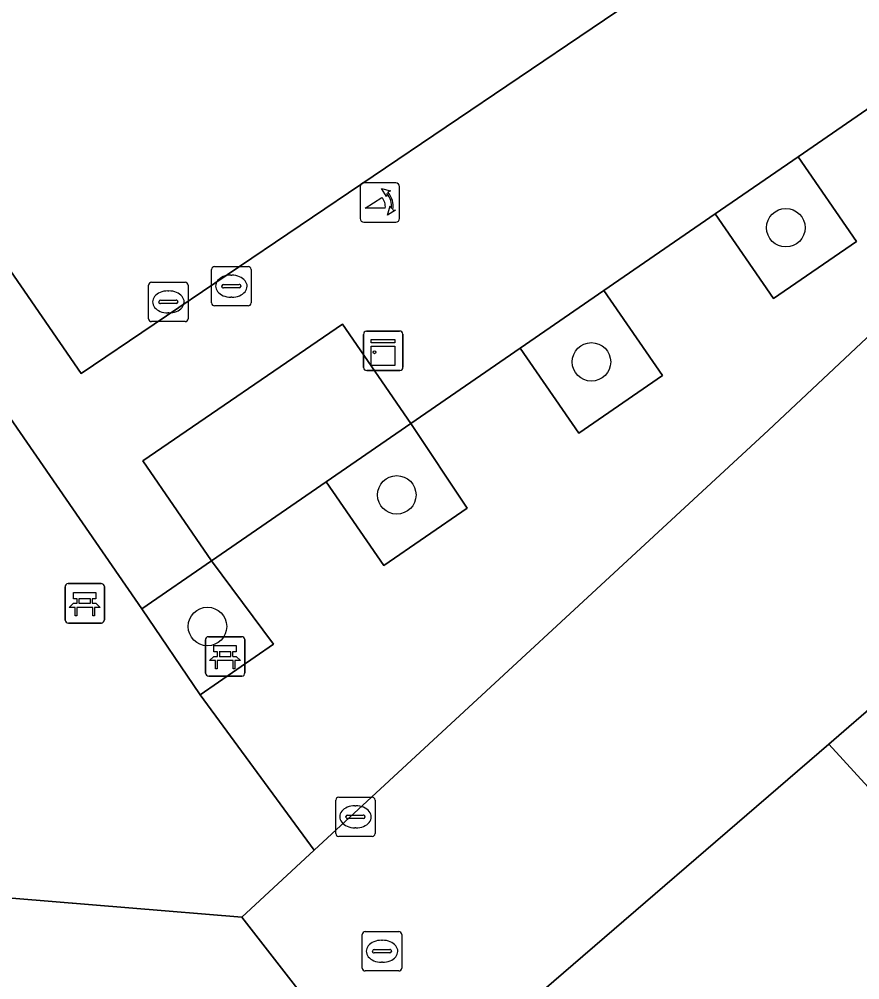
# Model space of a CAD drawing. Extents: x 157692 to 159674, y 381452 to 383291.
# Drawn here: x 157860.45 to 157881.81, y 383012.82 to 383037.22 of the extents above; entities that cross this region are included whole.
import ezdxf

# ---------------------------------------------------------------- set-up
doc = ezdxf.new("R2010")
doc.units = 0
for name, color, linetype in [('IMGEO_Bank', 7, 'Continuous'), ('IMGEO_Boom', 7, 'Continuous'), ('IMGEO_Groenvoorziening', 7, 'Continuous'), ('IMGEO_Kast', 7, 'Continuous'), ('IMGEO_Kolk', 7, 'Continuous'), ('IMGEO_Pand', 7, 'Continuous'), ('IMGEO_Parkeervlak_open', 7, 'Continuous'), ('IMGEO_Poller', 7, 'Continuous'), ('IMGEO_Rijbaan_lokaal_open', 7, 'Continuous'), ('IMGEO_Rioolput', 7, 'Continuous'), ('IMGEO_Voetpad_open', 7, 'Continuous')]:
    doc.layers.add(name, color=color, linetype=linetype)

msp = doc.modelspace()

# ---------------------------------------------------------------- linework, layer by layer
at = {"layer": 'IMGEO_Bank'}
for p, q in [((157861.619, 383021.959), (157861.619, 383022.8)), ((157861.619, 383022.8), (157861.619, 383021.959)), ((157861.694, 383022.884), (157862.535, 383022.884)), ((157862.535, 383022.884), (157861.694, 383022.884)), ((157862.619, 383022.809), (157862.619, 383021.968)), ((157862.619, 383021.968), (157862.619, 383022.809)), ((157861.928, 383022.39), (157861.928, 383022.496)), ((157861.972, 383022.496), (157861.972, 383022.39)), ((157862.26, 383022.502), (157861.978, 383022.502)), ((157862.266, 383022.39), (157862.266, 383022.496)), ((157862.31, 383022.496), (157862.31, 383022.39)), ((157862.316, 383022.282), (157861.923, 383022.282)), ((157861.978, 383022.384), (157862.26, 383022.384)), ((157862.544, 383021.884), (157861.703, 383021.884)), ((157861.703, 383021.884), (157862.544, 383021.884)), ((157865.261, 383021.537), (157866.102, 383021.537)), ((157866.102, 383021.537), (157865.261, 383021.537)), ((157865.186, 383020.612), (157865.186, 383021.453)), ((157865.186, 383021.453), (157865.186, 383020.612)), ((157866.186, 383021.462), (157866.186, 383020.621)), ((157866.186, 383020.621), (157866.186, 383021.462)), ((157865.495, 383021.043), (157865.495, 383021.149)), ((157865.539, 383021.149), (157865.539, 383021.043)), ((157865.827, 383021.155), (157865.545, 383021.155)), ((157865.545, 383021.037), (157865.827, 383021.037)), ((157865.833, 383021.043), (157865.833, 383021.149)), ((157865.877, 383021.149), (157865.877, 383021.043)), ((157865.883, 383020.935), (157865.49, 383020.935)), ((157866.111, 383020.537), (157865.27, 383020.537)), ((157865.27, 383020.537), (157866.111, 383020.537))]:
    msp.add_line(p, q, dxfattribs=at)
for points in [[(157861.922, 383022.502), (157861.836, 383022.502), (157861.836, 383022.663), (157862.399, 383022.663), (157862.399, 383022.502), (157862.316, 383022.502)], [(157861.866, 383022.282), (157861.724, 383022.282), (157861.836, 383022.384), (157861.922, 383022.384)], [(157861.916, 383022.275), (157861.916, 383022.068), (157861.873, 383022.068), (157861.873, 383022.275)], [(157862.316, 383022.384), (157862.399, 383022.384), (157862.511, 383022.282), (157862.372, 383022.282)], [(157862.366, 383022.275), (157862.366, 383022.068), (157862.322, 383022.068), (157862.322, 383022.275)], [(157865.489, 383021.155), (157865.403, 383021.155), (157865.403, 383021.316), (157865.966, 383021.316), (157865.966, 383021.155), (157865.883, 383021.155)], [(157865.433, 383020.935), (157865.291, 383020.935), (157865.403, 383021.037), (157865.489, 383021.037)], [(157865.883, 383021.037), (157865.966, 383021.037), (157866.078, 383020.935), (157865.939, 383020.935)], [(157865.483, 383020.928), (157865.483, 383020.721), (157865.44, 383020.721), (157865.44, 383020.928)], [(157865.933, 383020.928), (157865.933, 383020.721), (157865.889, 383020.721), (157865.889, 383020.928)]]:
    msp.add_lwpolyline(points, dxfattribs=at)
for centre, radius, start, end in [((157861.697, 383022.806), 0.0779, 92.4484, 184.2845), ((157861.697, 383022.806), 0.0779, 92.4484, 184.2845), ((157862.541, 383022.806), 0.0779, 2.4484, 94.2845), ((157862.541, 383022.806), 0.0779, 2.4484, 94.2845), ((157861.921, 383022.495), 0.00671, 2.8957, 87.1043), ((157861.978, 383022.495), 0.00671, 92.8957, 177.1043), ((157862.26, 383022.495), 0.00671, 2.8957, 87.1043), ((157862.317, 383022.495), 0.00671, 92.8957, 177.1043), ((157861.866, 383022.275), 0.00671, 2.8957, 87.1043), ((157861.923, 383022.275), 0.00671, 92.8957, 177.1043), ((157861.921, 383022.391), 0.00671, 272.8957, 357.1043), ((157861.978, 383022.391), 0.00671, 182.8957, 267.1043), ((157862.26, 383022.391), 0.00671, 272.8957, 357.1043), ((157862.317, 383022.391), 0.00671, 182.8957, 267.1043), ((157862.315, 383022.275), 0.00671, 2.8957, 87.1043), ((157862.372, 383022.275), 0.00671, 92.8957, 177.1043), ((157862.541, 383021.962), 0.0779, 272.4484, 4.2845), ((157862.541, 383021.962), 0.0779, 272.4484, 4.2845), ((157861.697, 383021.962), 0.0779, 182.4484, 274.2845), ((157861.697, 383021.962), 0.0779, 182.4484, 274.2845), ((157865.264, 383021.459), 0.0779, 92.4484, 184.2845), ((157865.264, 383021.459), 0.0779, 92.4484, 184.2845), ((157866.108, 383021.459), 0.0779, 2.4484, 94.2845), ((157866.108, 383021.459), 0.0779, 2.4484, 94.2845), ((157865.488, 383021.148), 0.00671, 2.8957, 87.1043), ((157865.488, 383021.044), 0.00671, 272.8957, 357.1043), ((157865.545, 383021.148), 0.00671, 92.8957, 177.1043), ((157865.545, 383021.044), 0.00671, 182.8957, 267.1043), ((157865.827, 383021.148), 0.00671, 2.8957, 87.1043), ((157865.827, 383021.044), 0.00671, 272.8957, 357.1043), ((157865.884, 383021.148), 0.00671, 92.8957, 177.1043), ((157865.884, 383021.044), 0.00671, 182.8957, 267.1043), ((157865.433, 383020.928), 0.00671, 2.8957, 87.1043), ((157865.49, 383020.928), 0.00671, 92.8957, 177.1043), ((157865.882, 383020.928), 0.00671, 2.8957, 87.1043), ((157865.939, 383020.928), 0.00671, 92.8957, 177.1043), ((157865.264, 383020.615), 0.0779, 182.4484, 274.2845), ((157865.264, 383020.615), 0.0779, 182.4484, 274.2845), ((157866.108, 383020.615), 0.0779, 272.4484, 4.2845), ((157866.108, 383020.615), 0.0779, 272.4484, 4.2845)]:
    msp.add_arc(centre, radius, start, end, dxfattribs=at)
at = {"layer": 'IMGEO_Boom'}
for centre in [(157879.932, 383031.925), (157874.993, 383028.517), (157870.047, 383025.138), (157865.237, 383021.796)]:
    msp.add_circle(centre, 0.489, dxfattribs=at)
at = {"layer": 'IMGEO_Groenvoorziening'}
for points in [[(157878.14, 383032.277), (157879.622, 383030.125), (157881.724, 383031.572), (157880.242, 383033.725)], [(157873.185, 383028.866), (157874.674, 383026.703), (157876.801, 383028.168), (157875.312, 383030.33)], [(157870.407, 383026.953), (157868.255, 383025.472), (157869.72, 383023.345), (157871.839, 383024.804)], [(157865.054, 383020.063), (157866.914, 383021.344), (157865.341, 383023.465), (157863.57, 383022.245)]]:
    msp.add_lwpolyline(points, close=True, dxfattribs=at)
at = {"layer": 'IMGEO_Kast'}
for p, q in [((157869.277, 383029.299), (157870.118, 383029.299)), ((157870.118, 383029.299), (157869.277, 383029.299)), ((157869.202, 383028.374), (157869.202, 383029.215)), ((157869.202, 383029.215), (157869.202, 383028.374)), ((157870.202, 383029.224), (157870.202, 383028.383)), ((157870.202, 383028.383), (157870.202, 383029.224)), ((157870.127, 383028.299), (157869.286, 383028.299)), ((157869.286, 383028.299), (157870.127, 383028.299))]:
    msp.add_line(p, q, dxfattribs=at)
for points in [[(157869.397, 383029.089), (157869.997, 383029.089), (157869.997, 383029.004), (157869.397, 383029.004), (157869.397, 383029.089)], [(157869.397, 383028.914), (157869.997, 383028.914), (157869.997, 383028.425), (157869.397, 383028.425), (157869.397, 383028.914)]]:
    msp.add_lwpolyline(points, dxfattribs=at)
msp.add_circle((157869.481, 383028.763), 0.0377, dxfattribs=at)
for centre, start, end in [((157869.28, 383029.221), 92.4484, 184.2845), ((157869.28, 383029.221), 92.4484, 184.2845), ((157870.124, 383029.221), 2.4484, 94.2845), ((157870.124, 383029.221), 2.4484, 94.2845), ((157869.28, 383028.377), 182.4484, 274.2845), ((157869.28, 383028.377), 182.4484, 274.2845), ((157870.124, 383028.377), 272.4484, 4.2845), ((157870.124, 383028.377), 272.4484, 4.2845)]:
    msp.add_arc(centre, 0.0779, start, end, dxfattribs=at)
at = {"layer": 'IMGEO_Kolk'}
for p, q in [((157865.343, 383030.014), (157865.343, 383030.866)), ((157865.418, 383030.94), (157866.27, 383030.94)), ((157866.344, 383030.866), (157866.344, 383030.014)), ((157865.831, 383030.72), (157865.856, 383030.72)), ((157865.602, 383030.434), (157865.602, 383030.446)), ((157866.04, 383030.397), (157865.642, 383030.397)), ((157865.645, 383030.483), (157866.043, 383030.483)), ((157866.086, 383030.446), (157866.086, 383030.434)), ((157865.854, 383030.16), (157865.829, 383030.16)), ((157866.27, 383029.94), (157865.418, 383029.94)), ((157868.496, 383016.535), (157868.496, 383017.387)), ((157868.571, 383017.461), (157869.423, 383017.461)), ((157869.497, 383017.387), (157869.497, 383016.535)), ((157868.984, 383017.241), (157869.009, 383017.241)), ((157868.755, 383016.955), (157868.755, 383016.967)), ((157869.193, 383016.918), (157868.795, 383016.918)), ((157868.798, 383017.004), (157869.196, 383017.004)), ((157869.239, 383016.967), (157869.239, 383016.955)), ((157869.007, 383016.681), (157868.982, 383016.681)), ((157869.423, 383016.461), (157868.571, 383016.461))]:
    msp.add_line(p, q, dxfattribs=at)
for points in [[(157865.343, 383030.014), (157865.343, 383030.866)], [(157865.418, 383030.94), (157866.27, 383030.94)], [(157866.344, 383030.866), (157866.344, 383030.014)], [(157866.27, 383029.94), (157865.418, 383029.94)], [(157868.496, 383016.535), (157868.496, 383017.387)], [(157868.571, 383017.461), (157869.423, 383017.461)], [(157869.497, 383017.387), (157869.497, 383016.535)], [(157869.423, 383016.461), (157868.571, 383016.461)]]:
    msp.add_lwpolyline(points, dxfattribs=at)
for centre, radius, start, end in [((157865.42, 383030.864), 0.0765, 91.552, 178.448), ((157865.42, 383030.864), 0.0765, 91.552, 178.448), ((157866.268, 383030.864), 0.0765, 1.552, 88.448), ((157866.268, 383030.864), 0.0765, 1.552, 88.448), ((157865.642, 383030.443), 0.0403, 85.8775, 175.7526), ((157865.639, 383030.433), 0.0366, 178.938, 274.7102), ((157866.043, 383030.44), 0.043, 264.8664, 352.4533), ((157866.047, 383030.445), 0.0386, 1.7309, 96.639), ((157865.42, 383030.016), 0.0765, 181.552, 268.448), ((157865.42, 383030.016), 0.0765, 181.552, 268.448), ((157866.268, 383030.016), 0.0765, 271.552, 358.448), ((157866.268, 383030.016), 0.0765, 271.552, 358.448), ((157868.573, 383017.385), 0.0765, 91.552, 178.448), ((157868.573, 383017.385), 0.0765, 91.552, 178.448), ((157869.421, 383017.385), 0.0765, 1.552, 88.448), ((157869.421, 383017.385), 0.0765, 1.552, 88.448), ((157868.795, 383016.964), 0.0403, 85.8775, 175.7526), ((157868.792, 383016.954), 0.0366, 178.938, 274.7102), ((157869.196, 383016.961), 0.043, 264.8664, 352.4533), ((157869.2, 383016.966), 0.0386, 1.7309, 96.639), ((157868.573, 383016.537), 0.0765, 181.552, 268.448), ((157868.573, 383016.537), 0.0765, 181.552, 268.448), ((157869.421, 383016.537), 0.0765, 271.552, 358.448), ((157869.421, 383016.537), 0.0765, 271.552, 358.448)]:
    msp.add_arc(centre, radius, start, end, dxfattribs=at)
for centre, major_axis, ratio, start_param, end_param in [((157865.83, 383030.44), (-0.387, 0.002), 0.722429, 4.712389, 7.853982), ((157865.855, 383030.44), (-0.39, 0.002), 0.717154, 1.570796, 4.712389), ((157868.983, 383016.961), (-0.387, 0.002), 0.722429, 4.712389, 7.853982), ((157869.008, 383016.961), (-0.39, 0.002), 0.717154, 1.570796, 4.712389)]:
    msp.add_ellipse(centre, major_axis=major_axis, ratio=ratio, start_param=start_param, end_param=end_param, dxfattribs=at)
at = {"layer": 'IMGEO_Pand'}
msp.add_lwpolyline([(157868.255, 383025.472), (157870.407, 383026.953), (157868.672, 383029.474), (157863.595, 383026.002), (157865.341, 383023.465)], close=True, dxfattribs=at)
at = {"layer": 'IMGEO_Parkeervlak_open'}
msp.add_lwpolyline([(157856.961, 383031.801), (157863.57, 383022.245), (157865.341, 383023.465), (157863.595, 383026.002), (157868.672, 383029.474), (157870.407, 383026.953), (157873.185, 383028.866), (157875.312, 383030.33), (157878.14, 383032.277), (157880.242, 383033.725), (157882.975, 383035.606), (157885.13, 383037.09), (157887.29, 383038.588), (157894.749, 383043.751), (157895.58, 383044.295), (157896.365, 383044.934), (157894.532, 383047.6), (157893.275, 383049.432), (157889.846, 383047.029), (157862.026, 383028.222), (157833.529, 383069.617)], dxfattribs=at)
at = {"layer": 'IMGEO_Poller'}
for p, q in [((157869.118, 383032.968), (157869.118, 383032.161)), ((157869.118, 383032.968), (157869.118, 383032.161)), ((157870.02, 383033.063), (157869.212, 383033.063)), ((157870.02, 383033.063), (157869.212, 383033.063)), ((157870.114, 383032.161), (157870.114, 383032.968)), ((157870.114, 383032.161), (157870.114, 383032.968)), ((157869.212, 383032.066), (157870.02, 383032.066)), ((157869.212, 383032.066), (157870.02, 383032.066))]:
    msp.add_line(p, q, dxfattribs=at)
for points in [[(157869.797, 383032.792), (157869.785, 383032.719), (157869.66, 383032.924)], [(157869.66, 383032.924), (157869.891, 383032.858), (157869.82, 383032.826)], [(157869.753, 383032.419), (157869.24, 383032.419), (157869.67, 383032.694)], [(157869.813, 383032.247), (157869.879, 383032.478), (157869.909, 383032.41)], [(157869.945, 383032.383), (157870.017, 383032.372), (157869.813, 383032.247)]]:
    msp.add_lwpolyline(points, dxfattribs=at)
for centre, radius, start, end in [((157869.212, 383032.968), 0.0946, 90, 180), ((157869.212, 383032.968), 0.0946, 90, 180), ((157870.02, 383032.968), 0.0946, 0, 90), ((157870.02, 383032.968), 0.0946, 0, 90), ((157869.439, 383032.479), 0.476, 351.7527, 41.1691), ((157869.439, 383032.479), 0.516, 349.3569, 42.2912), ((157869.425, 383032.469), 0.332, 351.3247, 42.4854), ((157869.212, 383032.161), 0.0946, 180, 270), ((157869.212, 383032.161), 0.0946, 180, 270), ((157870.02, 383032.161), 0.0946, 270, 0), ((157870.02, 383032.161), 0.0946, 270, 0)]:
    msp.add_arc(centre, radius, start, end, dxfattribs=at)
at = {"layer": 'IMGEO_Rijbaan_lokaal_open'}
for points in [[(157933.062, 383077.096), (157925.571, 383070.105), (157918.362, 383063.359), (157912.316, 383057.666), (157909.35, 383054.88), (157909.014, 383054.563), (157903.831, 383049.671), (157899.939, 383046.014), (157899.868, 383045.948), (157892.243, 383038.767), (157879.492, 383026.783), (157867.952, 383016.117), (157866.111, 383014.413), (157869.843, 383009.614), (157872.119, 383011.702)], [(157833.529, 383069.617), (157862.026, 383028.222), (157889.846, 383047.029), (157893.275, 383049.432), (157894.532, 383047.6), (157896.365, 383044.934), (157897.054, 383045.627), (157899.031, 383047.891), (157901.454, 383050.641), (157903.206, 383052.671)], [(157872.787, 383011.681), (157873.239, 383012.097), (157881.021, 383018.809), (157882.358, 383019.962), (157912.005, 383048.144)]]:
    msp.add_lwpolyline(points, dxfattribs=at)
for points in [[(157885.383, 383014.041), (157881.021, 383018.809), (157873.239, 383012.097), (157872.787, 383011.681), (157877.418, 383006.636)], [(157869.843, 383009.614), (157866.111, 383014.413), (157857.485, 383015.12), (157857.712, 383014.748), (157863.138, 383007.532), (157868.479, 383000.723), (157868.621, 383000.556)]]:
    msp.add_lwpolyline(points, close=True, dxfattribs=at)
at = {"layer": 'IMGEO_Rioolput'}
for p, q in [((157863.817, 383030.54), (157864.669, 383030.54)), ((157863.742, 383029.614), (157863.742, 383030.466)), ((157864.23, 383030.32), (157864.255, 383030.32)), ((157864.743, 383030.466), (157864.743, 383029.614)), ((157864.001, 383030.034), (157864.001, 383030.046)), ((157864.044, 383030.083), (157864.442, 383030.083)), ((157864.485, 383030.046), (157864.485, 383030.034)), ((157864.439, 383029.997), (157864.041, 383029.997)), ((157864.669, 383029.54), (157863.817, 383029.54)), ((157864.253, 383029.76), (157864.228, 383029.76)), ((157869.171, 383013.12), (157869.171, 383013.972)), ((157869.246, 383014.046), (157870.098, 383014.046)), ((157870.172, 383013.972), (157870.172, 383013.12)), ((157869.659, 383013.826), (157869.684, 383013.826)), ((157869.43, 383013.54), (157869.43, 383013.552)), ((157869.868, 383013.503), (157869.47, 383013.503)), ((157869.473, 383013.589), (157869.871, 383013.589)), ((157869.914, 383013.552), (157869.914, 383013.54)), ((157869.682, 383013.266), (157869.657, 383013.266)), ((157870.098, 383013.046), (157869.246, 383013.046))]:
    msp.add_line(p, q, dxfattribs=at)
for points in [[(157863.817, 383030.54), (157864.669, 383030.54)], [(157863.742, 383029.614), (157863.742, 383030.466)], [(157864.743, 383030.466), (157864.743, 383029.614)], [(157864.669, 383029.54), (157863.817, 383029.54)], [(157869.171, 383013.12), (157869.171, 383013.972)], [(157869.246, 383014.046), (157870.098, 383014.046)], [(157870.172, 383013.972), (157870.172, 383013.12)], [(157870.098, 383013.046), (157869.246, 383013.046)]]:
    msp.add_lwpolyline(points, dxfattribs=at)
for centre, radius, start, end in [((157863.819, 383030.464), 0.0765, 91.552, 178.448), ((157863.819, 383030.464), 0.0765, 91.552, 178.448), ((157864.667, 383030.464), 0.0765, 1.552, 88.448), ((157864.667, 383030.464), 0.0765, 1.552, 88.448), ((157864.041, 383030.043), 0.0403, 85.8775, 175.7526), ((157864.038, 383030.033), 0.0366, 178.938, 274.7102), ((157864.442, 383030.04), 0.043, 264.8664, 352.4533), ((157864.446, 383030.045), 0.0386, 1.7309, 96.639), ((157863.819, 383029.616), 0.0765, 181.552, 268.448), ((157863.819, 383029.616), 0.0765, 181.552, 268.448), ((157864.667, 383029.616), 0.0765, 271.552, 358.448), ((157864.667, 383029.616), 0.0765, 271.552, 358.448), ((157869.248, 383013.97), 0.0765, 91.552, 178.448), ((157869.248, 383013.97), 0.0765, 91.552, 178.448), ((157870.096, 383013.97), 0.0765, 1.552, 88.448), ((157870.096, 383013.97), 0.0765, 1.552, 88.448), ((157869.47, 383013.549), 0.0403, 85.8775, 175.7526), ((157869.467, 383013.539), 0.0366, 178.938, 274.7102), ((157869.871, 383013.546), 0.043, 264.8664, 352.4533), ((157869.875, 383013.551), 0.0386, 1.7309, 96.639), ((157869.248, 383013.122), 0.0765, 181.552, 268.448), ((157869.248, 383013.122), 0.0765, 181.552, 268.448), ((157870.096, 383013.122), 0.0765, 271.552, 358.448), ((157870.096, 383013.122), 0.0765, 271.552, 358.448)]:
    msp.add_arc(centre, radius, start, end, dxfattribs=at)
for centre, major_axis, ratio, start_param, end_param in [((157864.229, 383030.04), (-0.387, 0.002), 0.722429, 4.712389, 7.853982), ((157864.254, 383030.04), (-0.39, 0.002), 0.717154, 1.570796, 4.712389), ((157869.658, 383013.546), (-0.387, 0.002), 0.722429, 4.712389, 7.853982), ((157869.683, 383013.546), (-0.39, 0.002), 0.717154, 1.570796, 4.712389)]:
    msp.add_ellipse(centre, major_axis=major_axis, ratio=ratio, start_param=start_param, end_param=end_param, dxfattribs=at)
at = {"layer": 'IMGEO_Voetpad_open'}
for points in [[(157814.472, 383075.288), (157819.994, 383068.846), (157847.131, 383037.19), (157848.343, 383035.573), (157849.367, 383033.87), (157850.787, 383031.205), (157851.642, 383029.423), (157853.128, 383025.966), (157855.116, 383019.783), (157856.995, 383015.923), (157857.485, 383015.12), (157866.111, 383014.413), (157867.952, 383016.117), (157865.054, 383020.063), (157863.57, 383022.245), (157856.961, 383031.801), (157854.309, 383029.907), (157850.228, 383035.516), (157841.019, 383049.065), (157841.718, 383049.554), (157833.547, 383061.417)], [(157882.975, 383035.606), (157880.242, 383033.725), (157881.724, 383031.572), (157879.622, 383030.125), (157878.14, 383032.277), (157875.312, 383030.33), (157876.801, 383028.168), (157874.674, 383026.703), (157873.185, 383028.866), (157870.407, 383026.953), (157871.839, 383024.804), (157869.72, 383023.345), (157868.255, 383025.472), (157865.341, 383023.465), (157866.914, 383021.344), (157865.054, 383020.063), (157867.952, 383016.117), (157879.492, 383026.783), (157892.243, 383038.767), (157899.868, 383045.948), (157899.939, 383046.014), (157900.089, 383046.194), (157903.47, 383051.052), (157904.019, 383051.891)]]:
    msp.add_lwpolyline(points, dxfattribs=at)
msp.add_lwpolyline([(157933.289, 383068.498), (157931.998, 383067.254), (157935.505, 383063.504), (157922.344, 383051.146), (157919.935, 383048.863), (157916.536, 383052.44), (157912.005, 383048.144), (157915.361, 383044.553), (157913.33, 383042.624), (157890.921, 383021.735), (157885.479, 383016.635), (157882.358, 383019.962), (157881.021, 383018.809), (157885.383, 383014.041), (157892.059, 383020.299), (157926.936, 383053.091), (157938.052, 383063.512)], close=True, dxfattribs=at)

doc.saveas('drawing.dxf')
